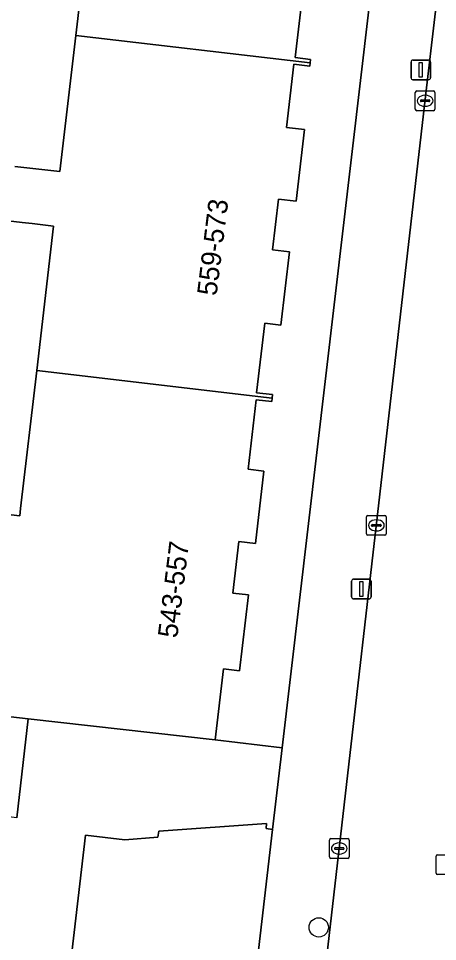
# Model space of a CAD drawing. Extents: x 160856 to 161310, y 384024 to 384878.
# Drawn here: x 161229.18 to 161250.44, y 384558.85 to 384605.63 of the extents above; entities that cross this region are included whole.
import ezdxf

# ---------------------------------------------------------------- set-up
doc = ezdxf.new("R2010")
doc.units = 0
for name, color, linetype in [('IMGEO_Boom', 7, 'Continuous'), ('IMGEO_Erf', 7, 'Continuous'), ('IMGEO_Kolk', 7, 'Continuous'), ('IMGEO_Lichtmast', 7, 'Continuous'), ('IMGEO_Pand', 7, 'Continuous'), ('IMGEO_Pand_nummerreeks', 7, 'Continuous'), ('IMGEO_Rijbaan_lokaal_open', 7, 'Continuous'), ('IMGEO_Voetpad_open', 7, 'Continuous')]:
    doc.layers.add(name, color=color, linetype=linetype)

msp = doc.modelspace()

# ---------------------------------------------------------------- linework, layer by layer
at = {"layer": 'IMGEO_Boom'}
msp.add_circle((161244.417, 384559.571), 0.489, dxfattribs=at)
at = {"layer": 'IMGEO_Erf'}
for points in [[(161229.008, 384598.136), (161231.291, 384597.869), (161231.325, 384598.157), (161232.099, 384604.776), (161232.945, 384612.002)], [(161243.634, 384607.121), (161243.228, 384603.648), (161244.002, 384603.557), (161243.982, 384603.385), (161243.962, 384603.214), (161243.151, 384603.309), (161242.776, 384600.108), (161243.695, 384600.001), (161243.27, 384596.368), (161242.375, 384596.473), (161242.074, 384593.906), (161242.928, 384593.807), (161242.493, 384590.09), (161241.674, 384590.186), (161241.263, 384586.665), (161242.071, 384586.571), (161242.051, 384586.395), (161242.03, 384586.219), (161241.242, 384586.311), (161240.829, 384582.786), (161241.632, 384582.693), (161241.204, 384579.028), (161240.37, 384579.125), (161240.064, 384576.513), (161240.846, 384576.422), (161240.395, 384572.573), (161239.591, 384572.667), (161239.17, 384569.07), (161242.554, 384568.674), (161247.412, 384609.996)], [(161226.761, 384580.718), (161229.251, 384580.427), (161229.295, 384580.807), (161230.112, 384587.792), (161230.968, 384595.109), (161229.882, 384595.236), (161229.369, 384595.296), (161228.377, 384595.412)], [(161229.097, 384565.127), (161229.684, 384570.142), (161228.047, 384570.333)], [(161234.582, 384500), (161242.07, 384564.539), (161241.744, 384564.577), (161241.773, 384564.828), (161236.297, 384564.442), (161236.262, 384564.139), (161234.585, 384564.003), (161232.592, 384564.236), (161230.709, 384548.137)]]:
    msp.add_lwpolyline(points, dxfattribs=at)
at = {"layer": 'IMGEO_Kolk'}
for p, q in [((161249.311, 384601.034), (161249.311, 384601.886)), ((161249.386, 384601.96), (161250.238, 384601.96)), ((161250.312, 384601.886), (161250.312, 384601.034)), ((161249.57, 384601.454), (161249.57, 384601.466)), ((161250.008, 384601.417), (161249.61, 384601.417)), ((161249.613, 384601.503), (161250.011, 384601.503)), ((161249.799, 384601.74), (161249.824, 384601.74)), ((161250.054, 384601.466), (161250.054, 384601.454)), ((161250.238, 384600.96), (161249.386, 384600.96)), ((161249.822, 384601.18), (161249.797, 384601.18)), ((161246.838, 384579.519), (161246.838, 384580.371)), ((161246.913, 384580.445), (161247.765, 384580.445)), ((161247.839, 384580.371), (161247.839, 384579.519)), ((161247.097, 384579.939), (161247.097, 384579.951)), ((161247.535, 384579.902), (161247.137, 384579.902)), ((161247.14, 384579.988), (161247.538, 384579.988)), ((161247.326, 384580.225), (161247.351, 384580.225)), ((161247.581, 384579.951), (161247.581, 384579.939)), ((161247.765, 384579.445), (161246.913, 384579.445)), ((161247.349, 384579.665), (161247.324, 384579.665)), ((161244.957, 384563.142), (161244.957, 384563.994)), ((161245.032, 384564.068), (161245.884, 384564.068)), ((161245.958, 384563.994), (161245.958, 384563.142)), ((161245.216, 384563.562), (161245.216, 384563.574)), ((161245.654, 384563.525), (161245.256, 384563.525)), ((161245.259, 384563.611), (161245.657, 384563.611)), ((161245.445, 384563.848), (161245.47, 384563.848)), ((161245.7, 384563.574), (161245.7, 384563.562)), ((161245.884, 384563.068), (161245.032, 384563.068)), ((161245.468, 384563.288), (161245.443, 384563.288)), ((161250.368, 384562.324), (161250.368, 384563.176)), ((161250.443, 384563.25), (161251.295, 384563.25)), ((161251.295, 384562.25), (161250.443, 384562.25))]:
    msp.add_line(p, q, dxfattribs=at)
for points in [[(161249.311, 384601.034), (161249.311, 384601.886)], [(161249.386, 384601.96), (161250.238, 384601.96)], [(161250.312, 384601.886), (161250.312, 384601.034)], [(161250.238, 384600.96), (161249.386, 384600.96)], [(161246.838, 384579.519), (161246.838, 384580.371)], [(161246.913, 384580.445), (161247.765, 384580.445)], [(161247.839, 384580.371), (161247.839, 384579.519)], [(161247.765, 384579.445), (161246.913, 384579.445)], [(161244.957, 384563.142), (161244.957, 384563.994)], [(161245.032, 384564.068), (161245.884, 384564.068)], [(161245.958, 384563.994), (161245.958, 384563.142)], [(161245.884, 384563.068), (161245.032, 384563.068)], [(161250.368, 384562.324), (161250.368, 384563.176)], [(161250.443, 384563.25), (161251.295, 384563.25)], [(161251.295, 384562.25), (161250.443, 384562.25)]]:
    msp.add_lwpolyline(points, dxfattribs=at)
for centre, radius, start, end in [((161249.388, 384601.884), 0.0765, 91.552, 178.448), ((161249.388, 384601.884), 0.0765, 91.552, 178.448), ((161250.236, 384601.884), 0.0765, 1.552, 88.448), ((161250.236, 384601.884), 0.0765, 1.552, 88.448), ((161249.61, 384601.463), 0.0403, 85.8775, 175.7526), ((161249.607, 384601.453), 0.0366, 178.938, 274.7102), ((161250.011, 384601.46), 0.043, 264.8664, 352.4533), ((161250.015, 384601.465), 0.0386, 1.7309, 96.639), ((161249.388, 384601.036), 0.0765, 181.552, 268.448), ((161249.388, 384601.036), 0.0765, 181.552, 268.448), ((161250.236, 384601.036), 0.0765, 271.552, 358.448), ((161250.236, 384601.036), 0.0765, 271.552, 358.448), ((161246.915, 384580.369), 0.0765, 91.552, 178.448), ((161246.915, 384580.369), 0.0765, 91.552, 178.448), ((161247.763, 384580.369), 0.0765, 1.552, 88.448), ((161247.763, 384580.369), 0.0765, 1.552, 88.448), ((161247.137, 384579.948), 0.0403, 85.8775, 175.7526), ((161247.134, 384579.938), 0.0366, 178.938, 274.7102), ((161247.538, 384579.945), 0.043, 264.8664, 352.4533), ((161247.542, 384579.95), 0.0386, 1.7309, 96.639), ((161246.915, 384579.521), 0.0765, 181.552, 268.448), ((161246.915, 384579.521), 0.0765, 181.552, 268.448), ((161247.763, 384579.521), 0.0765, 271.552, 358.448), ((161247.763, 384579.521), 0.0765, 271.552, 358.448), ((161245.034, 384563.992), 0.0765, 91.552, 178.448), ((161245.034, 384563.992), 0.0765, 91.552, 178.448), ((161245.882, 384563.992), 0.0765, 1.552, 88.448), ((161245.882, 384563.992), 0.0765, 1.552, 88.448), ((161245.256, 384563.571), 0.0403, 85.8775, 175.7526), ((161245.253, 384563.561), 0.0366, 178.938, 274.7102), ((161245.657, 384563.568), 0.043, 264.8664, 352.4533), ((161245.661, 384563.573), 0.0386, 1.7309, 96.639), ((161245.034, 384563.144), 0.0765, 181.552, 268.448), ((161245.034, 384563.144), 0.0765, 181.552, 268.448), ((161245.882, 384563.144), 0.0765, 271.552, 358.448), ((161245.882, 384563.144), 0.0765, 271.552, 358.448), ((161250.445, 384563.174), 0.0765, 91.552, 178.448), ((161250.445, 384563.174), 0.0765, 91.552, 178.448), ((161250.445, 384562.326), 0.0765, 181.552, 268.448), ((161250.445, 384562.326), 0.0765, 181.552, 268.448)]:
    msp.add_arc(centre, radius, start, end, dxfattribs=at)
for centre, major_axis, ratio, start_param, end_param in [((161249.798, 384601.46), (-0.387, 0.002), 0.722429, 4.712389, 7.853982), ((161249.823, 384601.46), (-0.39, 0.002), 0.717154, 1.570796, 4.712389), ((161247.325, 384579.945), (-0.387, 0.002), 0.722429, 4.712389, 7.853982), ((161247.35, 384579.945), (-0.39, 0.002), 0.717154, 1.570796, 4.712389), ((161245.444, 384563.568), (-0.387, 0.002), 0.722429, 4.712389, 7.853982), ((161245.469, 384563.568), (-0.39, 0.002), 0.717154, 1.570796, 4.712389)]:
    msp.add_ellipse(centre, major_axis=major_axis, ratio=ratio, start_param=start_param, end_param=end_param, dxfattribs=at)
at = {"layer": 'IMGEO_Lichtmast'}
for p, q in [((161249.096, 384602.626), (161249.096, 384603.426)), ((161249.096, 384603.426), (161249.096, 384602.626)), ((161249.196, 384603.526), (161249.986, 384603.526)), ((161249.986, 384603.526), (161249.196, 384603.526)), ((161250.086, 384603.426), (161250.086, 384602.626)), ((161250.086, 384602.626), (161250.086, 384603.426)), ((161249.986, 384602.526), (161249.196, 384602.526)), ((161249.196, 384602.526), (161249.986, 384602.526)), ((161246.084, 384576.317), (161246.084, 384577.117)), ((161246.084, 384577.117), (161246.084, 384576.317)), ((161246.184, 384577.217), (161246.974, 384577.217)), ((161246.974, 384577.217), (161246.184, 384577.217)), ((161247.074, 384577.117), (161247.074, 384576.317)), ((161247.074, 384576.317), (161247.074, 384577.117)), ((161246.974, 384576.217), (161246.184, 384576.217)), ((161246.184, 384576.217), (161246.974, 384576.217))]:
    msp.add_line(p, q, dxfattribs=at)
for points in [[(161249.516, 384603.401), (161249.666, 384603.401), (161249.666, 384602.651), (161249.516, 384602.651), (161249.516, 384603.401)], [(161246.504, 384577.092), (161246.654, 384577.092), (161246.654, 384576.342), (161246.504, 384576.342), (161246.504, 384577.092)]]:
    msp.add_lwpolyline(points, dxfattribs=at)
for centre, start, end in [((161249.196, 384603.426), 90, 180), ((161249.196, 384603.426), 90, 180), ((161249.986, 384603.426), 0, 90), ((161249.986, 384603.426), 360, 90), ((161249.196, 384602.626), 180, 270), ((161249.196, 384602.626), 180, 270), ((161249.986, 384602.626), 270, 0), ((161249.986, 384602.626), 270, 0), ((161246.184, 384577.117), 90, 180), ((161246.184, 384577.117), 90, 180), ((161246.974, 384577.117), 0, 90), ((161246.974, 384577.117), 360, 90), ((161246.184, 384576.317), 180, 270), ((161246.184, 384576.317), 180, 270), ((161246.974, 384576.317), 270, 0), ((161246.974, 384576.317), 270, 0)]:
    msp.add_arc(centre, 0.1, start, end, dxfattribs=at)
at = {"layer": 'IMGEO_Pand'}
for points in [[(161232.945, 384612.002), (161232.099, 384604.776), (161243.982, 384603.385), (161244.002, 384603.557), (161243.228, 384603.648), (161243.634, 384607.121)], [(161228.377, 384595.412), (161229.369, 384595.296), (161229.882, 384595.236), (161230.968, 384595.109), (161230.112, 384587.792), (161242.051, 384586.395), (161242.071, 384586.571), (161241.263, 384586.665), (161241.674, 384590.186), (161242.493, 384590.09), (161242.928, 384593.807), (161242.074, 384593.906), (161242.375, 384596.473), (161243.27, 384596.368), (161243.695, 384600.001), (161242.776, 384600.108), (161243.151, 384603.309), (161243.962, 384603.214), (161243.982, 384603.385), (161232.099, 384604.776), (161231.325, 384598.157), (161231.291, 384597.869), (161229.008, 384598.136)], [(161228.047, 384570.333), (161229.684, 384570.142), (161239.17, 384569.07), (161239.591, 384572.667), (161240.395, 384572.573), (161240.846, 384576.422), (161240.064, 384576.513), (161240.37, 384579.125), (161241.204, 384579.028), (161241.632, 384582.693), (161240.829, 384582.786), (161241.242, 384586.311), (161242.03, 384586.219), (161242.051, 384586.395), (161230.112, 384587.792), (161229.295, 384580.807), (161229.251, 384580.427), (161226.761, 384580.718)], [(161230.709, 384548.137), (161232.592, 384564.236), (161234.585, 384564.003), (161236.262, 384564.139), (161236.297, 384564.442), (161241.773, 384564.828), (161241.744, 384564.577), (161242.07, 384564.539), (161242.554, 384568.674), (161239.17, 384569.07), (161229.684, 384570.142), (161229.097, 384565.127), (161227.455, 384565.319), (161227.162, 384562.819), (161225.291, 384563.038), (161225.384, 384563.838), (161223.527, 384564.055), (161223.433, 384563.255), (161222.482, 384563.366), (161222.433, 384562.945), (161223.236, 384562.851), (161222.989, 384560.733), (161222.192, 384560.826), (161221.133, 384551.765)]]:
    msp.add_lwpolyline(points, dxfattribs=at)
at = {"layer": 'IMGEO_Rijbaan_lokaal_open'}
msp.add_lwpolyline([(161253.842, 384635.509), (161253.738, 384634.519), (161250.766, 384609.622), (161249.855, 384601.831), (161243.381, 384545.472), (161239.778, 384514.805), (161238.057, 384500), (161237.777, 384496.96), (161237.656, 384495.995), (161237.846, 384495.256), (161238.878, 384493.86)], dxfattribs=at)
at = {"layer": 'IMGEO_Voetpad_open'}
for points in [[(161255.213, 384668.454), (161253.755, 384663.908), (161251.223, 384642.435), (161250.719, 384638.124), (161247.412, 384609.996), (161242.554, 384568.674), (161242.07, 384564.539), (161234.582, 384500)], [(161243.381, 384545.472), (161249.855, 384601.831), (161250.766, 384609.622), (161253.738, 384634.519), (161253.842, 384635.509), (161254.139, 384638.175), (161253.156, 384638.287), (161253.346, 384639.957), (161254.326, 384639.846), (161254.652, 384642.767), (161254.663, 384642.875), (161254.769, 384643.763), (161256.647, 384659.845)]]:
    msp.add_lwpolyline(points, dxfattribs=at)

# ---------------------------------------------------------------- texts
at = {"layer": 'IMGEO_Pand_nummerreeks'}
for s, rotation, p in [('559-573', 82.9242, (161239.231, 384591.545)), ('543-557', 82.9356, (161237.239, 384574.202))]:
    msp.add_text(s, height=1, rotation=rotation, dxfattribs=at).set_placement(p)

doc.saveas('drawing.dxf')
